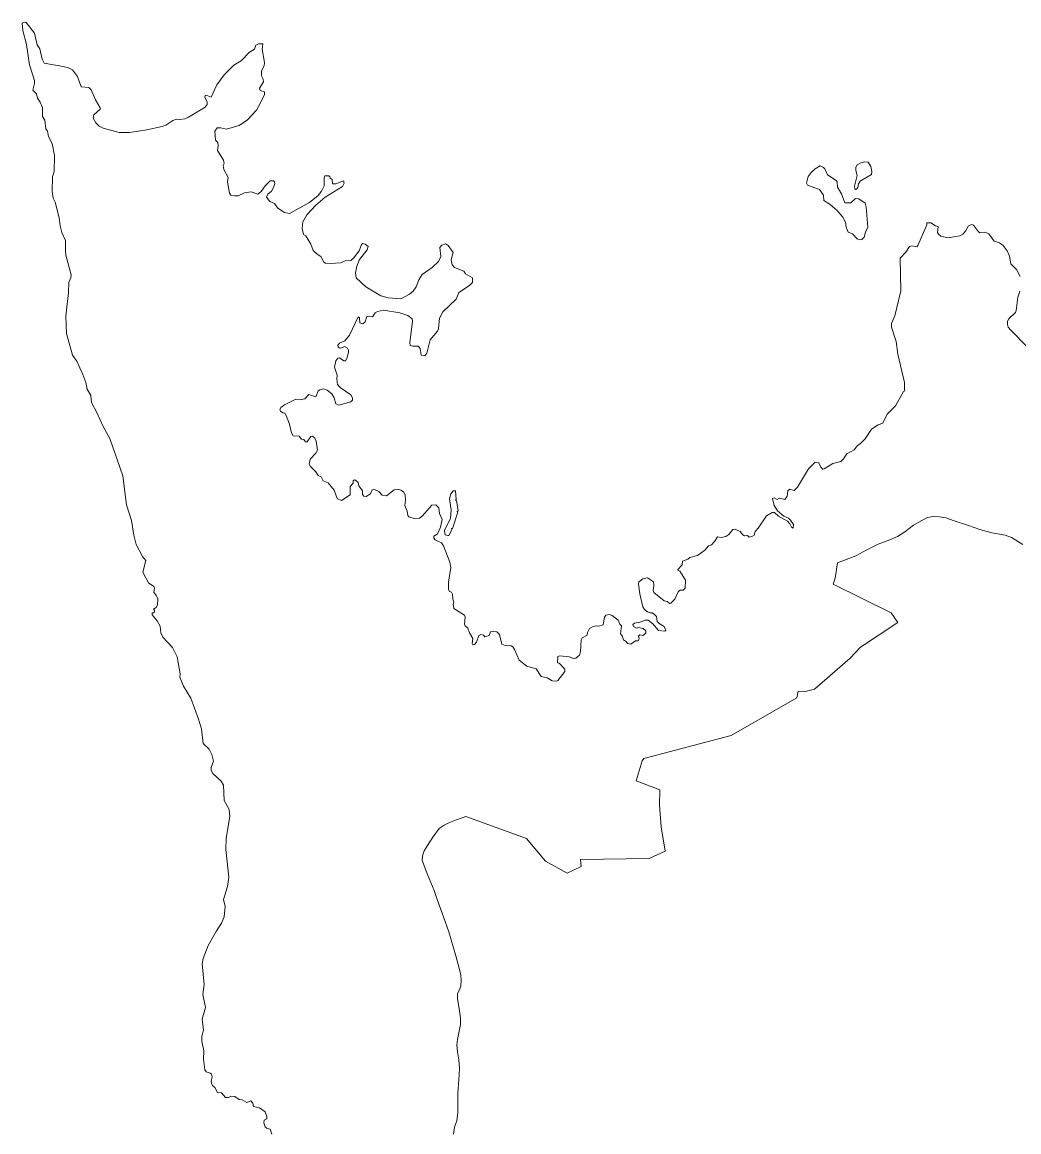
# Model space of a CAD drawing. Extents: x 369010 to 739155, y 6377141 to 6616555.
# Drawn here: x 610724 to 614688, y 6608211 to 6612625 of the extents above; entities that cross this region are included whole.
import ezdxf

# ---------------------------------------------------------------- set-up
doc = ezdxf.new("R2010")
doc.units = 0
doc.header["$LTSCALE"] = 40
doc.layers.add('1', color=7, linetype='Continuous', lineweight=13)

msp = doc.modelspace()

# ---------------------------------------------------------------- linework, layer by layer
at = {"layer": '1'}
for points in [[(611595.54, 6612471.29), (611566.74, 6612454.57), (611527.52, 6612414.85), (611498.72, 6612375.63), (611476.71, 6612326.97), (611456.52, 6612334.42), (611452.21, 6612332.76), (611451.22, 6612326.14), (611460.49, 6612306.44), (611460.16, 6612297.67), (611452.21, 6612287.41), (611385.51, 6612247.53), (611370.95, 6612240.57), (611351.42, 6612237.26), (611338.51, 6612238.59), (611324.11, 6612234.29), (611296.31, 6612215.09), (611281.74, 6612210.12), (611213.06, 6612195.06), (611149.67, 6612185.79), (611110.78, 6612186.45), (611046.07, 6612203.17), (611031.17, 6612211.11), (611017.27, 6612224.02), (611006.68, 6612243.55), (611009.32, 6612256.79), (611034.15, 6612279.47), (611034.48, 6612284.43), (611016.27, 6612316.21), (610998.73, 6612356.1), (610989.3, 6612364.7), (610958.51, 6612368.34), (610944.28, 6612408.23), (610924.59, 6612434.71), (610908.03, 6612443.32), (610886.85, 6612449.27), (610812.21, 6612462.52), (610803.6, 6612477.24), (610795.16, 6612518.95), (610784.57, 6612534.18), (610773.65, 6612581.02), (610739.88, 6612624.21), (610731.94, 6612624.87), (610724.49, 6612621.23), (610727.47, 6612591.61), (610742.2, 6612536.16), (610753.45, 6612454.9), (610773.98, 6612393.17), (610773.65, 6612380.92), (610766.36, 6612354.77), (610781.26, 6612340.54), (610784.9, 6612322.17), (610795.99, 6612306.28), (610805.59, 6612285.09), (610805.59, 6612249.18), (610814.53, 6612235.28), (610818.5, 6612201.18), (610825.78, 6612190.76), (610829.75, 6612169.57), (610844.32, 6612141.77), (610853.58, 6612094.27), (610852.26, 6612030.88), (610845.64, 6612009.7), (610843.32, 6611951.6), (610848.29, 6611925.29), (610855.57, 6611909.4), (610871.95, 6611846.01), (610875.26, 6611814.24), (610881.89, 6611787.92), (610896.45, 6611756.14), (610897.11, 6611719.24), (610898.44, 6611698.05), (610918.96, 6611620.43), (610917.63, 6611608.18), (610909.69, 6611589.48), (610909.03, 6611550.09), (610898.1, 6611455.09), (610900.75, 6611386.41), (610923.92, 6611300.51), (610941.3, 6611276.68), (610965.13, 6611223.88), (610977.38, 6611192.27), (610983.01, 6611165.79), (610996.91, 6611139.97), (611000.06, 6611111.67), (611022.89, 6611069.3), (611046.4, 6611016.51), (611073.04, 6610969.01), (611125.01, 6610821.05), (611139.41, 6610705.52), (611159.27, 6610642.14), (611167.88, 6610584.04), (611177.14, 6610546.97)], [(612052.49, 6611607.52), (612050.51, 6611628.04), (612055.47, 6611654.52), (612066.4, 6611680.84), (612097.02, 6611719.24), (612100.33, 6611732.48), (612088.08, 6611741.91), (612077.82, 6611744.23), (612073.51, 6611740.92), (612064.08, 6611714.93), (612042.56, 6611686.14), (612031.31, 6611677.53), (612009.46, 6611675.54), (611991.09, 6611667.27), (611951.37, 6611664.79), (611930.68, 6611666.61), (611924.39, 6611670.91), (611911.82, 6611692.43), (611897.25, 6611701.69), (611882.36, 6611716.59), (611872.76, 6611742.57), (611852.07, 6611775.34), (611843.46, 6611780.97), (611838.5, 6611804.31), (611840.82, 6611830.79), (611856.04, 6611857.93), (611892.29, 6611897.48), (611929.03, 6611928.93), (611998.71, 6611971.8), (612004.5, 6611985.04), (612002.02, 6611993.31), (611971.89, 6611981.73), (611958.99, 6611982.39), (611957.33, 6611998.77), (611949.05, 6612005.06), (611948.39, 6612009.37), (611944.42, 6612013.34), (611928.7, 6612014), (611925.72, 6612006.06), (611925.39, 6611973.78), (611915.46, 6611952.93), (611901.56, 6611936.05), (611866.96, 6611907.08), (611788.02, 6611864.05), (611767.83, 6611868.02), (611741.35, 6611885.24), (611727.61, 6611903.44), (611710.07, 6611912.05), (611695.83, 6611928.93), (611701.46, 6611941.34), (611716.03, 6611953.26), (611723.97, 6611967.49), (611728.93, 6611982.72), (611728.27, 6611989.67), (611723.64, 6611993.97), (611710.4, 6611993.97), (611690.54, 6611973.78), (611675.31, 6611951.27), (611661.57, 6611940.68), (611635.09, 6611949.95), (611609.28, 6611945.98), (611583.95, 6611934.56), (611568.4, 6611934.23), (611554.82, 6611937.04), (611548.54, 6611944.32), (611541.58, 6611989.67), (611543.9, 6612007.05), (611526.52, 6612039.49), (611523.54, 6612054.38), (611527.19, 6612062.33), (611524.87, 6612075.73), (611501.04, 6612115.12), (611504.35, 6612133.33), (611502.36, 6612146.4), (611493.42, 6612156), (611490.77, 6612190.76), (611500.37, 6612204.83), (611514.94, 6612204.83), (611536.62, 6612198.7), (611587.59, 6612214.09), (611621.03, 6612236.6), (611656.61, 6612274.83), (611672.66, 6612303.63), (611688.22, 6612337.23), (611687.56, 6612348.15), (611670.35, 6612352.79), (611668.36, 6612362.05), (611684.25, 6612387.54), (611682.92, 6612398.13), (611675.97, 6612411.21), (611675.64, 6612431.07), (611686.57, 6612450.93), (611688.55, 6612464.17), (611678.62, 6612516.97), (611680.94, 6612538.98), (611664.22, 6612539.31), (611653.96, 6612532.85), (611648.67, 6612517.63), (611629.14, 6612505.38), (611595.54, 6612471.29)], [(614476.14, 6611793.55), (614465.21, 6611781.96), (614453.13, 6611775.51), (614405.8, 6611767.56), (614377.83, 6611773.52), (614368.72, 6611781.96), (614365.25, 6611788.25), (614367.56, 6611811.59), (614357.47, 6611814.57), (614338.77, 6611827.15), (614322.22, 6611826.81), (614321.89, 6611819.2), (614286.14, 6611736.28), (614282.16, 6611731.65), (614263.13, 6611735.62), (614253.2, 6611731.98), (614238.47, 6611709.47), (614216.13, 6611686.8), (614218.94, 6611556.22), (614194.94, 6611456.25), (614182.2, 6611426.29), (614181.87, 6611411.56), (614200.9, 6611355.29), (614207.19, 6611304.98), (614233.84, 6611191.61), (614233.18, 6611164.3), (614235.49, 6611158.34), (614230.2, 6611156.36), (614197.26, 6611099.09), (614165.15, 6611065.99), (614146.95, 6611030.41), (614129.24, 6611023.13), (614102.59, 6611005.42), (614076.61, 6610968.01), (614057.91, 6610947.66), (614046.49, 6610940.71), (614033.58, 6610923.99), (614003.95, 6610907.77), (613991.21, 6610888.08), (613979.95, 6610877.15), (613949.17, 6610869.7), (613914.58, 6610848.02), (613908.62, 6610847.03), (613900.51, 6610854.48), (613892.9, 6610872.35), (613878.34, 6610875), (613851.52, 6610848.35), (613808, 6610775.04), (613794.59, 6610762.13), (613777.87, 6610767.42), (613769.27, 6610760.47), (613767.61, 6610739.78), (613757.35, 6610726.05), (613736.33, 6610732.17), (613726.9, 6610726.38), (613714.98, 6610733.16), (613708.03, 6610729.69), (613714.98, 6610702.71), (613729.22, 6610681.2), (613753.21, 6610659.51), (613772.58, 6610651.74), (613780.69, 6610643.79), (613792.27, 6610626.41), (613791.28, 6610612.84), (613784.33, 6610616.48), (613777.87, 6610629.72), (613768.27, 6610640.48), (613732.36, 6610660.18), (613716.64, 6610675.07), (613707.37, 6610674.41), (613684.36, 6610661.5), (613651.93, 6610611.85), (613640.01, 6610599.11), (613636.2, 6610584.87), (613626.6, 6610578.58), (613616.34, 6610576.1), (613609.39, 6610582.72), (613597.31, 6610582.39), (613590.03, 6610586.2), (613579.6, 6610598.77), (613560.57, 6610608.87), (613551.3, 6610607.38), (613534.58, 6610587.19), (613523.33, 6610578.42), (613504.96, 6610575.44), (613489.4, 6610578.09), (613478.64, 6610559.72), (613466.06, 6610546.14), (613454.64, 6610541.51), (613439.09, 6610525.13), (613410.62, 6610503.78), (613379.67, 6610495.17), (613372.06, 6610488.88), (613351.37, 6610481.43), (613350.05, 6610466.87), (613331.68, 6610447.83), (613331.68, 6610444.52), (613340.28, 6610440.88), (613362.96, 6610405.13), (613361.63, 6610373.85)], [(614694.1, 6611612.98), (614678.71, 6611640.95), (614656.2, 6611663.13), (614651.74, 6611693.58), (614641.47, 6611715.93), (614626.08, 6611736.95), (614611.85, 6611747.21), (614590.5, 6611753.99), (614569.15, 6611783.29), (614555.08, 6611789.24), (614535.22, 6611786.93), (614527.77, 6611791.56), (614507.75, 6611817.88), (614500.46, 6611819.53), (614488.88, 6611814.9), (614476.14, 6611793.55)], [(611760.55, 6611071.62), (611751.28, 6611078.24), (611749.62, 6611082.87), (611753.26, 6611092.14), (611767.83, 6611103.4), (611813.01, 6611125.57), (611827.24, 6611123.26), (611848.76, 6611127.06), (611864.98, 6611143.94), (611892.29, 6611134.35), (611901.89, 6611158.18), (611907.84, 6611162.81), (611923.07, 6611166.12), (611937.47, 6611161.49), (611956.34, 6611146.92), (611965.94, 6611130.04), (611972.56, 6611107.37), (611983.81, 6611101.74), (612031.64, 6611114.65), (612038.59, 6611121.27), (612037.93, 6611130.04), (612031.31, 6611142.29), (611989.44, 6611171.42), (611978.18, 6611184.33), (611975.54, 6611204.68), (611977.85, 6611220.57), (611966.6, 6611252.35), (611971.56, 6611278), (611979.51, 6611288.93), (611986.13, 6611289.26), (612004.17, 6611278), (612010.46, 6611278.33), (612015.75, 6611286.61), (612021.71, 6611310.44), (612021.71, 6611320.7), (612018.07, 6611327.65), (612006.82, 6611334.77), (611991.42, 6611328.65), (611985.47, 6611329.14), (611981.16, 6611333.45), (611980.5, 6611340.07), (611986.46, 6611348.01), (612008.14, 6611357.61), (612026.01, 6611380.45), (612060.11, 6611452.78), (612065.4, 6611449.47), (612067.39, 6611429.27), (612079.47, 6611425.3), (612088.74, 6611433.58), (612095.69, 6611454.1), (612103.3, 6611455.42), (612117.87, 6611453.11), (612128.13, 6611468.17), (612137.73, 6611474.13), (612161.4, 6611478.76), (612226.77, 6611468.83), (612258.88, 6611458.4), (612274.93, 6611444.5), (612276.92, 6611435.89), (612265.83, 6611349), (612267.48, 6611339.4), (612277.58, 6611336.09), (612299.1, 6611335.76), (612307.7, 6611326.99), (612311.01, 6611300.18), (612325.91, 6611297.53), (612334.51, 6611308.46), (612347.59, 6611361.91), (612375.72, 6611395.35), (612380.36, 6611405.44), (612384, 6611448.14), (612397.24, 6611473.13), (612450.37, 6611522.78), (612460.96, 6611549.1), (612504.16, 6611577.23), (612515.08, 6611589.81), (612515.08, 6611608.18), (612487.94, 6611624.07), (612480.98, 6611635), (612444.41, 6611649.56), (612434.81, 6611659.82), (612431.17, 6611679.52), (612438.45, 6611708.64), (612419.25, 6611735.95), (612407.83, 6611743.57), (612392.94, 6611738.27), (612384.99, 6611728.17), (612389.63, 6611692.43), (612380.69, 6611672.56), (612355.53, 6611649.23), (612315.32, 6611621.42), (612302.07, 6611600.24), (612291.48, 6611571.61), (612279.9, 6611555.39), (612265.17, 6611543.14), (612230.74, 6611524.77), (612179.93, 6611528.74), (612150.8, 6611536.52), (612091.06, 6611572.6), (612052.49, 6611607.52)], [(614723.73, 6611331.3), (614657.2, 6611399.32), (614646.44, 6611411.56), (614642.8, 6611422.32), (614642.8, 6611435.23), (614648.43, 6611445), (614675.07, 6611470.65), (614677.39, 6611477.6), (614684.84, 6611531.56), (614691.79, 6611555.55)], [(612586.74, 6610199.91), (612581.45, 6610185.18), (612564.9, 6610179.55), (612558.94, 6610187.17), (612549.01, 6610188.99), (612540.4, 6610185.18), (612531.96, 6610159.03), (612523.68, 6610149.43), (612517.4, 6610148.77), (612513.75, 6610154.07), (612516.4, 6610173.59), (612503.82, 6610196.1), (612497.54, 6610214.81), (612486.28, 6610223.74), (612484.29, 6610230.69), (612486.61, 6610259.66), (612483.63, 6610266.28), (612441.43, 6610293.09), (612438.78, 6610309.97), (612441.76, 6610317.25), (612437.13, 6610330.33), (612436.46, 6610349.53), (612431.83, 6610357.47), (612424.22, 6610360.78), (612420.24, 6610370.05), (612420.24, 6610397.69), (612429.18, 6610455.28), (612425.54, 6610476.96), (612399.56, 6610542.34), (612391.61, 6610553.59), (612367.12, 6610565.84), (612361.82, 6610572.46), (612362.15, 6610580.07), (612374.4, 6610589.01), (612382.68, 6610602.42), (612388.3, 6610615.66), (612394.59, 6610647.1), (612384.66, 6610671.1), (612381.02, 6610692.95), (612370.1, 6610705.19), (612353.55, 6610703.21), (612316.64, 6610660.84), (612304.72, 6610652.4), (612282.88, 6610650.41), (612262.19, 6610657.36), (612258.22, 6610663.16), (612256.23, 6610680.37), (612245.97, 6610702.88), (612248.95, 6610723.4), (612247.62, 6610745.08), (612241, 6610756.33), (612230.74, 6610763.62), (612217.83, 6610767.59), (612203.43, 6610764.28), (612173.31, 6610740.45), (612156.43, 6610743.43), (612143.19, 6610758.32), (612123.5, 6610767.26), (612116.54, 6610764.61), (612109.59, 6610749.05), (612092.05, 6610738.13), (612083.44, 6610739.12), (612078.15, 6610745.74), (612077.82, 6610760.31), (612062.76, 6610780.17), (612060.44, 6610793.9), (612050.51, 6610803.17), (612045.87, 6610803.83), (612041.24, 6610800.85), (612040.91, 6610791.42), (612028.99, 6610777.85), (612028.33, 6610744.42), (611994.73, 6610721.74), (611977.52, 6610729.85), (611965.94, 6610763.62), (611941.11, 6610792.75), (611921.08, 6610800.52), (611913.8, 6610816.08), (611901.89, 6610821.71), (611892.95, 6610836.93), (611870.77, 6610857.79), (611866.3, 6610867.22), (611870.11, 6610887.08), (611891.96, 6610909.92), (611899.24, 6610922.83), (611893.61, 6610958.41), (611887.98, 6610970.33), (611879.05, 6610977.61), (611873.09, 6610976.95), (611858.03, 6610956.1), (611851.74, 6610955.1), (611844.13, 6610965.03), (611835.52, 6610965.7), (611826.58, 6610977.61), (611802.09, 6610979.93), (611795.3, 6610990.85), (611787.03, 6611026.44), (611774.78, 6611061.03), (611769.48, 6611070.3), (611760.55, 6611071.62)], [(614017.03, 6610095.31), (614058.9, 6610138.67), (614207.36, 6610237.15), (614180.05, 6610275.88), (613950.33, 6610389.74), (613957.61, 6610413.41), (613966.55, 6610473.82), (614039.87, 6610501.62), (614083.23, 6610526.12), (614128.74, 6610547.96), (614174.92, 6610566.17), (614205.21, 6610579.25), (614235.66, 6610597.62), (614269.92, 6610623.77), (614302.03, 6610643.3), (614325.2, 6610654.88), (614347.37, 6610658.69), (614373.52, 6610657.53), (614398.02, 6610653.06), (614431.28, 6610641.64), (614487.72, 6610622.94), (614533.9, 6610606.55), (614581.56, 6610593.64), (614634.69, 6610585.04), (614659.18, 6610574.94), (614704.03, 6610547.63)], [(614704.03, 6610547.63), (614659.18, 6610574.94), (614634.69, 6610585.04), (614581.56, 6610593.64), (614533.9, 6610606.55), (614487.72, 6610622.94), (614431.28, 6610641.64), (614398.02, 6610653.06), (614373.52, 6610657.53), (614347.37, 6610658.69), (614325.2, 6610654.88), (614302.03, 6610643.3), (614269.92, 6610623.77), (614235.66, 6610597.62), (614205.21, 6610579.25), (614174.92, 6610566.17), (614128.74, 6610547.96), (614083.23, 6610526.12)], [(611177.14, 6610546.97), (611202.47, 6610499.8), (611216.04, 6610484.25), (611204.45, 6610436.75), (611226.3, 6610395.04), (611247.81, 6610379.98), (611251.12, 6610373.36), (611247.81, 6610355.81), (611257.08, 6610345.55), (611264.03, 6610330.66), (611262.05, 6610306), (611257.41, 6610297.06), (611246.49, 6610290.44), (611250.13, 6610284.81), (611249.8, 6610275.55), (611241.19, 6610275.21), (611241.19, 6610267.6), (611261.05, 6610243.6), (611273.14, 6610222.75), (611276.12, 6610196.27), (611283.73, 6610178.56), (611322.13, 6610137.51), (611340.5, 6610100.61), (611352.74, 6610032.92), (611351.75, 6610020.01), (611366.65, 6609983.1), (611395.78, 6609935.43), (611424.08, 6609856.16), (611437.65, 6609813.95), (611444.6, 6609755.53), (611467.77, 6609732.69), (611479.19, 6609711.67), (611485.15, 6609685.85), (611475.55, 6609660.37), (611475.55, 6609648.62), (611482.83, 6609636.04), (611515.93, 6609605.92), (611524.54, 6609590.03), (611527.52, 6609528.29), (611547.21, 6609493.7), (611550.85, 6609465.9), (611536.12, 6609378.84), (611534.14, 6609333.83), (611546.22, 6609223.6), (611540.92, 6609186.53), (611525.2, 6609135.72), (611532.15, 6609106.76), (611527.19, 6609066.37), (611517.25, 6609040.72), (611496.73, 6609010.93), (611463.8, 6608952.84), (611444.6, 6608900.04), (611440.63, 6608878.86), (611448.9, 6608797.59), (611443.27, 6608757.38), (611453.2, 6608705.91), (611440.63, 6608658.9), (611445.59, 6608616.04), (611439.3, 6608590.88), (611438.31, 6608571.19), (611446.58, 6608533.45), (611445.92, 6608499.85), (611451.55, 6608458.15), (611456.85, 6608449.87), (611472.57, 6608444.91), (611477.53, 6608439.77), (611480.18, 6608429.18), (611475.88, 6608410.65), (611477.2, 6608403.7), (611481.84, 6608394.76), (611491.11, 6608387.81), (611501.37, 6608366.79), (611516.92, 6608366.13), (611532.98, 6608346.93), (611545.23, 6608347.92), (611554.49, 6608353.22), (611570.38, 6608351.56), (611587.93, 6608339.98), (611599.84, 6608337.99), (611617.88, 6608327.4), (611633.44, 6608333.69), (611642.38, 6608325.08), (611644.36, 6608311.51), (611668.03, 6608306.38), (611690.54, 6608290.16), (611698.15, 6608271.95), (611698.15, 6608263.02), (611686.23, 6608257.06), (611684.91, 6608246.8), (611691.2, 6608231.41), (611696.5, 6608226.11), (611711.06, 6608221.48), (611717.02, 6608201.28)], [(614083.23, 6610526.12), (614039.87, 6610501.62), (613966.55, 6610473.82), (613957.61, 6610413.41), (613950.33, 6610389.74), (614180.05, 6610275.88), (614207.36, 6610237.15), (614058.9, 6610138.67), (614017.03, 6610095.31), (613875.19, 6609971.35), (613838.78, 6609962.25), (613810.97, 6609964.4), (613805.02, 6609937.42), (613544.84, 6609788.14), (613196.62, 6609696.61), (613190.5, 6609686.52), (613166.5, 6609607.57), (613261.01, 6609571.82), (613258.69, 6609509.92), (613265.31, 6609423.7), (613281.2, 6609326.88), (613218.31, 6609298.41), (612944.56, 6609293.78), (612947.04, 6609266.8), (612892.59, 6609240.15), (612805.87, 6609287.82), (612730.56, 6609377.85), (612489.59, 6609465.24), (612479, 6609461.43), (612447.88, 6609450.51), (612421.24, 6609440.74), (612402.7, 6609431.31), (612383.01, 6609417.08), (612357.19, 6609382.82), (612336.5, 6609350.54), (612322.93, 6609329.03), (612316.64, 6609309.33), (612314.98, 6609291.13), (612322.6, 6609268.62), (612336.5, 6609234.86)], [(613361.63, 6610373.85), (613353.03, 6610365.58), (613341.11, 6610365.25), (613333, 6610358.79), (613320.09, 6610329.5), (613304.7, 6610314.11), (613299.4, 6610312.78), (613289.31, 6610320.89), (613278.38, 6610323.21), (613236.35, 6610356.15), (613233.7, 6610363.76), (613236.68, 6610382.79), (613235.02, 6610398.18), (613211.02, 6610414.57), (613192.65, 6610410.1), (613176.43, 6610398.18), (613175.77, 6610389.25), (613180.74, 6610350.52), (613192.98, 6610299.21), (613199.77, 6610289.12), (613211.35, 6610279.85), (613222.77, 6610275.21), (613229.72, 6610275.88), (613238.99, 6610269.26), (613246.77, 6610260.48), (613249.75, 6610241.45), (613257.7, 6610232.85), (613278.05, 6610221.26), (613285, 6610205.87), (613280.04, 6610201.9), (613255.38, 6610205.21), (613233.37, 6610232.18), (613214.33, 6610245.92), (613202.09, 6610246.91), (613180.74, 6610238.14), (613159.72, 6610234.5), (613153.76, 6610228.54), (613155.74, 6610220.93), (613167.33, 6610213.81), (613176.1, 6610216.46), (613194.14, 6610213.15), (613205.06, 6610203.22), (613205.4, 6610194.61), (613193.31, 6610185.51), (613181.4, 6610187.5), (613175.77, 6610183.19), (613177.76, 6610173.26), (613174.45, 6610164.16), (613163.36, 6610164.49), (613145.65, 6610150.92), (613132.08, 6610152.91), (613128.11, 6610160.19), (613116.35, 6610167.8), (613111.39, 6610183.86), (613103.78, 6610191.8), (613107.75, 6610224.24), (613101.13, 6610229.87), (613095, 6610245.92), (613071.34, 6610265.12), (613059.75, 6610269.26), (613046.35, 6610266.77), (613041.05, 6610258.5), (613035.75, 6610227.88), (613017.38, 6610222.25), (613006.79, 6610223.58), (612993.05, 6610220.27), (612981.47, 6610212.49), (612973.36, 6610197.26), (612972.04, 6610186.84), (612951.18, 6610176.57), (612947.71, 6610167.8), (612944.4, 6610119.81), (612940.75, 6610107.56), (612926.52, 6610095.48), (612917.42, 6610093.49), (612899.38, 6610100.28), (612863.46, 6610104.91), (612854.86, 6610101.27), (612853.04, 6610076.61), (612860.82, 6610074.95), (612882.5, 6610050.96), (612883.16, 6610042.18), (612855.52, 6610006.6), (612848.73, 6610003.62), (612832.52, 6610004.62), (612812.82, 6610016.53), (612788.82, 6610022.16), (612768.47, 6610052.28), (612763.17, 6610054.1), (612731.72, 6610063.2), (612701.27, 6610087.37), (612682.4, 6610130.23), (612675.45, 6610139.83), (612669.33, 6610143.8), (612645.5, 6610145.13), (612632.59, 6610151.42), (612622.66, 6610188.66), (612612.39, 6610199.25), (612600.64, 6610201.9), (612586.74, 6610199.91)], [(612439.61, 6608201.45), (612444.08, 6608228.92), (612452.68, 6608254.58), (612456.66, 6608287.51), (612457.48, 6608318.96), (612457.48, 6608363.31), (612462.28, 6608438.29), (612464.1, 6608464.77), (612460.79, 6608497.54), (612455.66, 6608529.48), (612453.84, 6608557.45), (612455.66, 6608578.8), (612460.79, 6608605.11), (612467.41, 6608637.39), (612467.41, 6608664.03), (612462.28, 6608701.27), (612455.33, 6608739.83), (612456.49, 6608760.85), (612462.78, 6608773.1), (612469.23, 6608790.48), (612470.72, 6608812.66), (612469.23, 6608833.84), (612463.44, 6608857.01), (612449.21, 6608910.96), (612420.91, 6609005.96), (612394.76, 6609081.43), (612375.06, 6609134.56), (612363.15, 6609171.47), (612336.5, 6609234.86), (612322.6, 6609268.62), (612314.98, 6609291.13), (612316.64, 6609309.33), (612322.93, 6609329.03), (612336.5, 6609350.54), (612357.19, 6609382.82), (612383.01, 6609417.08), (612402.7, 6609431.31), (612421.24, 6609440.74), (612447.88, 6609450.51), (612479, 6609461.43), (612489.59, 6609465.24), (612730.56, 6609377.85), (612805.87, 6609287.82), (612892.59, 6609240.15), (612947.04, 6609266.8), (612944.56, 6609293.78), (613218.31, 6609298.41), (613281.2, 6609326.88), (613265.31, 6609423.7), (613258.69, 6609509.92), (613261.01, 6609571.82), (613166.5, 6609607.57), (613190.5, 6609686.52), (613196.62, 6609696.61), (613544.84, 6609788.14), (613805.02, 6609937.42), (613810.97, 6609964.4), (613838.78, 6609962.25), (613875.19, 6609971.35), (614017.03, 6610095.31)], [(612336.5, 6609234.86), (612363.15, 6609171.47), (612375.06, 6609134.56), (612394.76, 6609081.43), (612420.91, 6609005.96), (612449.21, 6608910.96), (612463.44, 6608857.01), (612469.23, 6608833.84), (612470.72, 6608812.66), (612469.23, 6608790.48), (612462.78, 6608773.1), (612456.49, 6608760.85), (612455.33, 6608739.83), (612462.28, 6608701.27), (612467.41, 6608664.03), (612467.41, 6608637.39), (612460.79, 6608605.11), (612455.66, 6608578.8), (612453.84, 6608557.45), (612455.66, 6608529.48), (612460.79, 6608497.54), (612464.1, 6608464.77), (612462.28, 6608438.29), (612457.48, 6608363.31), (612457.48, 6608318.96), (612456.66, 6608287.51), (612452.68, 6608254.58), (612444.08, 6608228.92), (612439.61, 6608201.45)]]:
    msp.add_lwpolyline(points, dxfattribs=at)
for points in [[(614040.2, 6612047.6), (614039.54, 6612035.51), (614044.83, 6612015.49), (614034.9, 6611972.13), (614035.89, 6611962.2), (614039.2, 6611959.55), (614043.18, 6611960.21), (614047.81, 6611966.83), (614050.62, 6611982.06), (614056.91, 6611992.48), (614101.93, 6612018.8), (614103.59, 6612030.88), (614099.94, 6612050.91), (614088.86, 6612068.45), (614074.13, 6612069.11), (614059.4, 6612064.97), (614045.83, 6612057.86)], [(613877.84, 6612041.31), (613861.95, 6612026.91), (613850.86, 6612011.52), (613844.24, 6611985.2), (613848.21, 6611977.26), (613895.22, 6611959.22), (613911.93, 6611936.21), (613912.93, 6611916.19), (613937.92, 6611899.97), (613966.22, 6611875.64), (613988.23, 6611848.83), (613998.82, 6611828.97), (614002.3, 6611808.94), (614009.91, 6611789.91), (614026.3, 6611783.62), (614045.16, 6611762.93), (614053.27, 6611758.63), (614064.53, 6611760.61), (614073.63, 6611769.55), (614077.93, 6611789.58), (614087.2, 6611809.6), (614081.24, 6611889.54), (614076.94, 6611904.93), (614051.95, 6611922.14), (614038.87, 6611923.47), (614019.84, 6611905.93), (613995.84, 6611906.92), (613983.6, 6611941.84), (613966.55, 6611968.15), (613965.89, 6611989.5), (613961.25, 6611995.13), (613927.32, 6612018.14), (613916.9, 6612041.47), (613911.27, 6612046.93), (613897.86, 6612053.55)], [(612438.28, 6610761.13), (612429.84, 6610749.05), (612424.55, 6610729.19), (612430.18, 6610685.66), (612428.19, 6610652.07), (612404.19, 6610602.42), (612406.18, 6610586.36), (612417.27, 6610582.72), (612420.91, 6610583.38), (612433.82, 6610605.39), (612431.83, 6610610.36), (612435.47, 6610610.36), (612437.46, 6610614.66), (612456.32, 6610672.42), (612455, 6610679.71), (612457.65, 6610679.04), (612458.31, 6610683.02), (612451.69, 6610720.75), (612448.38, 6610724.06), (612451.03, 6610726.54), (612447.72, 6610761.3)]]:
    msp.add_lwpolyline(points, close=True, dxfattribs=at)

doc.saveas('drawing.dxf')
